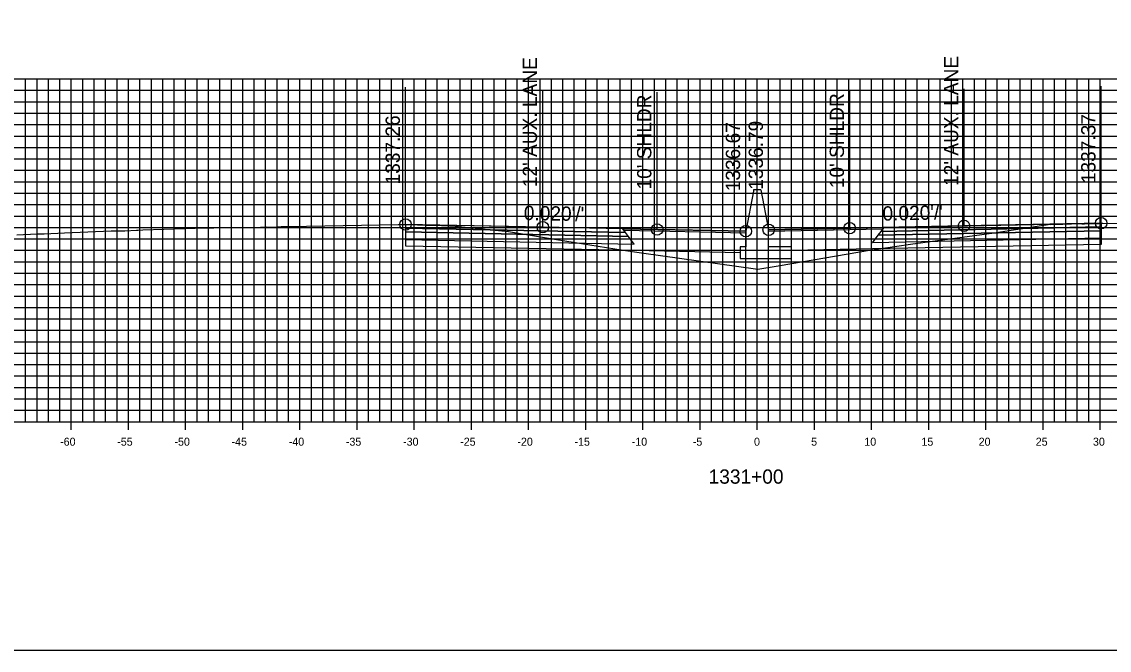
# Model space of a CAD drawing. Extents: x 674939 to 678919, y 750652 to 765176.
# Drawn here: x 678674.2 to 678769.3, y 752072.6 to 752127.6 of the extents above; entities that cross this region are included whole.
import ezdxf

# ---------------------------------------------------------------- set-up
doc = ezdxf.new("R2010")
doc.units = 0
for name, color, linetype in [('R_Alt Surface', 7, 'Continuous'), ('R_Axis', 7, 'Continuous'), ('R_Axis Annot', 7, 'Continuous'), ('R_Exist Surface', 7, 'Continuous'), ('R_Fin Surface', 7, 'Continuous'), ('R_Grid', 7, 'Continuous'), ('R_No Plot', 7, 'Continuous'), ('R_Proposed Road', 7, 'Continuous'), ('R_Xsect Elev', 7, 'Continuous'), ('R_Xsect Slope', 7, 'Continuous')]:
    doc.layers.add(name, color=color, linetype=linetype)

msp = doc.modelspace()

# ---------------------------------------------------------------- linework, layer by layer
at = {"layer": 'R_Alt Surface'}
for points in [[(678707.773, 752109.484), (678707.773, 752109.154), (678727.273, 752108.764), (678727.023, 752109.099)], [(678768.622, 752109.265), (678768.622, 752108.605), (678748.622, 752108.205), (678749.122, 752108.875)], [(678768.622, 752109.595), (678768.622, 752109.265), (678749.122, 752108.875), (678749.372, 752109.21)], [(678707.773, 752109.154), (678707.773, 752108.494), (678727.773, 752108.094), (678727.273, 752108.764)]]:
    msp.add_lwpolyline(points, close=True, dxfattribs=at)
for points in [[(678707.773, 752108.494), (678707.773, 752107.954), (678727.773, 752107.554), (678737.033, 752107.368)], [(678768.622, 752108.605), (678768.622, 752108.065), (678748.622, 752107.665), (678741.533, 752107.523)]]:
    msp.add_lwpolyline(points, dxfattribs=at)
at = {"layer": 'R_Axis'}
for p, q in [((678678.533, 752091.851), (678678.533, 752093.251)), ((678683.533, 752091.851), (678683.533, 752093.251)), ((678688.533, 752091.851), (678688.533, 752093.251)), ((678693.533, 752091.851), (678693.533, 752093.251)), ((678698.533, 752091.851), (678698.533, 752093.251)), ((678703.533, 752091.851), (678703.533, 752093.251)), ((678708.533, 752091.851), (678708.533, 752093.251)), ((678713.533, 752091.851), (678713.533, 752093.251)), ((678718.533, 752091.851), (678718.533, 752093.251)), ((678723.533, 752091.851), (678723.533, 752093.251)), ((678728.533, 752091.851), (678728.533, 752093.251)), ((678733.533, 752091.851), (678733.533, 752093.251)), ((678738.533, 752091.851), (678738.533, 752093.251)), ((678743.533, 752091.851), (678743.533, 752093.251)), ((678748.533, 752091.851), (678748.533, 752093.251)), ((678753.533, 752091.851), (678753.533, 752093.251)), ((678758.533, 752091.851), (678758.533, 752093.251)), ((678763.533, 752091.851), (678763.533, 752093.251)), ((678768.533, 752091.851), (678768.533, 752093.251)), ((678638.533, 752092.551), (678838.533, 752092.551))]:
    msp.add_line(p, q, dxfattribs=at)
at = {"layer": 'R_Exist Surface'}
msp.add_lwpolyline([(678673.757, 752108.905), (678675.536, 752108.978), (678676.155, 752109.004), (678677.934, 752109.08), (678682.025, 752109.242), (678682.379, 752109.253), (678683.091, 752109.246), (678683.224, 752109.247), (678684.245, 752109.304), (678684.325, 752109.31), (678684.378, 752109.314), (678684.779, 752109.337), (678690.296, 752109.504), (678691.002, 752109.526), (678695.095, 752109.589), (678695.579, 752109.594), (678696.114, 752109.573), (678696.18, 752109.573), (678696.892, 752109.626), (678697.046, 752109.633), (678697.508, 752109.642), (678707.114, 752109.804), (678707.729, 752109.814), (678707.773, 752109.814), (678707.959, 752109.816), (678708.002, 752109.816), (678708.09, 752109.81), (678709.514, 752109.753), (678709.58, 752109.751), (678709.646, 752109.752), (678710.18, 752109.764), (678711.605, 752109.686), (678711.784, 752109.678), (678711.797, 752109.679), (678712.408, 752109.622), (678716.776, 752109.181), (678720.985, 752108.501), (678726.812, 752107.56), (678728.398, 752107.33), (678738.573, 752105.885), (678740.545, 752106.22), (678748.359, 752107.572), (678751.929, 752108.076), (678759.274, 752109.071), (678762.821, 752109.621), (678764.175, 752109.827), (678764.204, 752109.82), (678764.873, 752109.825), (678765.266, 752109.835), (678766.772, 752109.899), (678766.939, 752109.864), (678767.169, 752109.866), (678768.339, 752109.905), (678768.412, 752109.91), (678768.622, 752109.925), (678768.648, 752109.927), (678768.772, 752109.935), (678773.454, 752109.85)], dxfattribs=at)
at = {"layer": 'R_Fin Surface'}
for points in [[(678737.533, 752109.218), (678729.773, 752109.374), (678719.773, 752109.574), (678707.773, 752109.814)], [(678768.622, 752109.925), (678756.622, 752109.685), (678746.622, 752109.485), (678739.533, 752109.343)]]:
    msp.add_lwpolyline(points, dxfattribs=at)
for points in [[(678707.773, 752109.814), (678707.773, 752109.484), (678727.023, 752109.099), (678726.773, 752109.434)], [(678726.773, 752109.434), (678737.533, 752109.218), (678737.537, 752109.061), (678726.893, 752109.274)], [(678749.503, 752109.386), (678739.533, 752109.186), (678739.533, 752109.343), (678749.622, 752109.545)], [(678768.622, 752109.925), (678768.622, 752109.595), (678749.372, 752109.21), (678749.622, 752109.545)]]:
    msp.add_lwpolyline(points, close=True, dxfattribs=at)
at = {"layer": 'R_Grid'}
for p, q in [((678638.533, 752122.551), (678838.533, 752122.551)), ((678674.533, 752092.551), (678674.533, 752122.551)), ((678675.533, 752092.551), (678675.533, 752122.551)), ((678676.533, 752092.551), (678676.533, 752122.551)), ((678677.533, 752092.551), (678677.533, 752122.551)), ((678678.533, 752092.551), (678678.533, 752122.551)), ((678679.533, 752092.551), (678679.533, 752122.551)), ((678680.533, 752092.551), (678680.533, 752122.551)), ((678681.533, 752092.551), (678681.533, 752122.551)), ((678682.533, 752092.551), (678682.533, 752122.551)), ((678683.533, 752092.551), (678683.533, 752122.551)), ((678684.533, 752092.551), (678684.533, 752122.551)), ((678685.533, 752092.551), (678685.533, 752122.551)), ((678686.533, 752092.551), (678686.533, 752122.551)), ((678687.533, 752092.551), (678687.533, 752122.551)), ((678688.533, 752092.551), (678688.533, 752122.551)), ((678689.533, 752092.551), (678689.533, 752122.551)), ((678690.533, 752092.551), (678690.533, 752122.551)), ((678691.533, 752092.551), (678691.533, 752122.551)), ((678692.533, 752092.551), (678692.533, 752122.551)), ((678693.533, 752092.551), (678693.533, 752122.551)), ((678694.533, 752092.551), (678694.533, 752122.551)), ((678695.533, 752092.551), (678695.533, 752122.551)), ((678696.533, 752092.551), (678696.533, 752122.551)), ((678697.533, 752092.551), (678697.533, 752122.551)), ((678698.533, 752092.551), (678698.533, 752122.551)), ((678699.533, 752092.551), (678699.533, 752122.551)), ((678700.533, 752092.551), (678700.533, 752122.551)), ((678701.533, 752092.551), (678701.533, 752122.551)), ((678702.533, 752092.551), (678702.533, 752122.551)), ((678703.533, 752092.551), (678703.533, 752122.551)), ((678704.533, 752092.551), (678704.533, 752122.551)), ((678705.533, 752092.551), (678705.533, 752122.551)), ((678706.533, 752092.551), (678706.533, 752122.551)), ((678707.533, 752092.551), (678707.533, 752122.551)), ((678708.533, 752092.551), (678708.533, 752122.551)), ((678709.533, 752092.551), (678709.533, 752122.551)), ((678710.533, 752092.551), (678710.533, 752122.551)), ((678711.533, 752092.551), (678711.533, 752122.551)), ((678712.533, 752092.551), (678712.533, 752122.551)), ((678713.533, 752092.551), (678713.533, 752122.551)), ((678714.533, 752092.551), (678714.533, 752122.551)), ((678715.533, 752092.551), (678715.533, 752122.551)), ((678716.533, 752092.551), (678716.533, 752122.551)), ((678717.533, 752092.551), (678717.533, 752122.551)), ((678718.533, 752092.551), (678718.533, 752122.551)), ((678719.533, 752092.551), (678719.533, 752122.551)), ((678720.533, 752092.551), (678720.533, 752122.551)), ((678721.533, 752092.551), (678721.533, 752122.551)), ((678722.533, 752092.551), (678722.533, 752122.551)), ((678723.533, 752092.551), (678723.533, 752122.551)), ((678724.533, 752092.551), (678724.533, 752122.551)), ((678725.533, 752092.551), (678725.533, 752122.551)), ((678726.533, 752092.551), (678726.533, 752122.551)), ((678727.533, 752092.551), (678727.533, 752122.551)), ((678728.533, 752092.551), (678728.533, 752122.551)), ((678729.533, 752092.551), (678729.533, 752122.551)), ((678730.533, 752092.551), (678730.533, 752122.551)), ((678731.533, 752092.551), (678731.533, 752122.551)), ((678732.533, 752092.551), (678732.533, 752122.551)), ((678733.533, 752092.551), (678733.533, 752122.551)), ((678734.533, 752092.551), (678734.533, 752122.551)), ((678735.533, 752092.551), (678735.533, 752122.551)), ((678736.533, 752092.551), (678736.533, 752122.551)), ((678737.533, 752092.551), (678737.533, 752122.551)), ((678738.533, 752092.551), (678738.533, 752122.551)), ((678739.533, 752092.551), (678739.533, 752122.551)), ((678740.533, 752092.551), (678740.533, 752122.551)), ((678741.533, 752092.551), (678741.533, 752122.551)), ((678742.533, 752092.551), (678742.533, 752122.551)), ((678743.533, 752092.551), (678743.533, 752122.551)), ((678744.533, 752092.551), (678744.533, 752122.551)), ((678745.533, 752092.551), (678745.533, 752122.551)), ((678746.533, 752092.551), (678746.533, 752122.551)), ((678747.533, 752092.551), (678747.533, 752122.551)), ((678748.533, 752092.551), (678748.533, 752122.551)), ((678749.533, 752092.551), (678749.533, 752122.551)), ((678750.533, 752092.551), (678750.533, 752122.551)), ((678751.533, 752092.551), (678751.533, 752122.551)), ((678752.533, 752092.551), (678752.533, 752122.551)), ((678753.533, 752092.551), (678753.533, 752122.551)), ((678754.533, 752092.551), (678754.533, 752122.551)), ((678755.533, 752092.551), (678755.533, 752122.551)), ((678756.533, 752092.551), (678756.533, 752122.551)), ((678757.533, 752092.551), (678757.533, 752122.551)), ((678758.533, 752092.551), (678758.533, 752122.551)), ((678759.533, 752092.551), (678759.533, 752122.551)), ((678760.533, 752092.551), (678760.533, 752122.551)), ((678761.533, 752092.551), (678761.533, 752122.551)), ((678762.533, 752092.551), (678762.533, 752122.551)), ((678763.533, 752092.551), (678763.533, 752122.551)), ((678764.533, 752092.551), (678764.533, 752122.551)), ((678765.533, 752092.551), (678765.533, 752122.551)), ((678766.533, 752092.551), (678766.533, 752122.551)), ((678767.533, 752092.551), (678767.533, 752122.551)), ((678768.533, 752092.551), (678768.533, 752122.551)), ((678638.533, 752121.551), (678838.533, 752121.551)), ((678638.533, 752120.551), (678838.533, 752120.551)), ((678638.533, 752119.551), (678838.533, 752119.551)), ((678638.533, 752118.551), (678838.533, 752118.551)), ((678638.533, 752117.551), (678838.533, 752117.551)), ((678638.533, 752116.551), (678838.533, 752116.551)), ((678638.533, 752115.551), (678838.533, 752115.551)), ((678638.533, 752114.551), (678838.533, 752114.551)), ((678638.533, 752113.551), (678838.533, 752113.551)), ((678638.533, 752112.551), (678838.533, 752112.551)), ((678638.533, 752111.551), (678838.533, 752111.551)), ((678638.533, 752110.551), (678838.533, 752110.551)), ((678638.533, 752109.551), (678838.533, 752109.551)), ((678638.533, 752108.551), (678838.533, 752108.551)), ((678638.533, 752107.551), (678838.533, 752107.551)), ((678638.533, 752106.551), (678838.533, 752106.551)), ((678638.533, 752105.551), (678838.533, 752105.551)), ((678638.533, 752104.551), (678838.533, 752104.551)), ((678638.533, 752103.551), (678838.533, 752103.551)), ((678638.533, 752102.551), (678838.533, 752102.551)), ((678638.533, 752101.551), (678838.533, 752101.551)), ((678638.533, 752100.551), (678838.533, 752100.551)), ((678638.533, 752099.551), (678838.533, 752099.551)), ((678638.533, 752098.551), (678838.533, 752098.551)), ((678638.533, 752097.551), (678838.533, 752097.551)), ((678638.533, 752096.551), (678838.533, 752096.551)), ((678638.533, 752095.551), (678838.533, 752095.551)), ((678638.533, 752094.551), (678838.533, 752094.551)), ((678638.533, 752093.551), (678838.533, 752093.551)), ((678638.533, 752092.551), (678838.533, 752092.551))]:
    msp.add_line(p, q, dxfattribs=at)
at = {"layer": 'R_No Plot'}
msp.add_lwpolyline([(678578.533, 752072.551), (678918.533, 752072.551), (678918.533, 752292.551), (678578.533, 752292.551)], close=True, dxfattribs=at)
for centre in [(678707.773, 752109.814), (678756.622, 752109.685), (678768.622, 752109.925), (678719.773, 752109.574), (678729.773, 752109.374), (678737.533, 752109.218), (678739.533, 752109.343), (678746.622, 752109.485)]:
    msp.add_circle(centre, 0.5, dxfattribs=at)
at = {"layer": 'R_Proposed Road'}
for points in [[(678738.203, 752112.718), (678737.533, 752109.218)], [(678738.863, 752112.843), (678738.863, 752112.843), (678738.203, 752112.843), (678738.203, 752112.718)], [(678738.863, 752112.843), (678739.533, 752109.343)], [(678737.533, 752109.218), (678737.533, 752107.843), (678737.033, 752107.843), (678737.033, 752106.843), (678741.533, 752106.843), (678741.533, 752107.843), (678739.533, 752107.843), (678739.533, 752109.343)]]:
    msp.add_lwpolyline(points, dxfattribs=at)
at = {"layer": 'R_Xsect Elev'}
for p, q in [((678707.773, 752109.814), (678707.773, 752121.814)), ((678756.622, 752109.685), (678756.622, 752121.685)), ((678768.622, 752109.925), (678768.622, 752121.925)), ((678719.773, 752109.574), (678719.773, 752121.574)), ((678729.773, 752109.374), (678729.773, 752121.374)), ((678737.533, 752109.218), (678737.533, 752121.218)), ((678739.533, 752109.343), (678739.533, 752121.343)), ((678746.622, 752109.485), (678746.622, 752121.485))]:
    msp.add_line(p, q, dxfattribs=at)

# ---------------------------------------------------------------- texts
at = {"layer": 'R_Axis Annot'}
for s, height, p in [('-60', 0.7, (678677.552, 752090.451)), ('-50', 0.7, (678687.552, 752090.451)), ('-40', 0.7, (678697.552, 752090.451)), ('-35', 0.7, (678702.546, 752090.451)), ('-30', 0.7, (678707.552, 752090.451)), ('-25', 0.7, (678712.546, 752090.451)), ('-20', 0.7, (678717.552, 752090.451)), ('-10', 0.7, (678727.552, 752090.451)), ('0', 0.7, (678738.252, 752090.451)), ('10', 0.7, (678747.902, 752090.451)), ('20', 0.7, (678757.902, 752090.451)), ('25', 0.7, (678762.896, 752090.451)), ('30', 0.7, (678767.902, 752090.451)), ('-55', 0.7, (678682.546, 752090.451)), ('-45', 0.7, (678692.546, 752090.451)), ('-15', 0.7, (678722.546, 752090.451)), ('-5', 0.7, (678732.896, 752090.451)), ('5', 0.7, (678743.246, 752090.451)), ('15', 0.7, (678752.896, 752090.451)), ('1331+00', 1.25, (678734.281, 752087.126))]:
    msp.add_text(s, height=height, dxfattribs=at).set_placement(p)
at = {"layer": 'R_Xsect Elev'}
for s, p in [("12' AUX. LANE", (678756.122, 752113.185)), ("12' AUX. LANE", (678719.273, 752113.074)), ("10' SHLDR", (678729.273, 752112.874)), ("10' SHLDR", (678746.122, 752112.985)), ('1337.26', (678707.273, 752113.314)), ('1336.79', (678739.033, 752112.843)), ('1337.37', (678768.122, 752113.425)), ('1336.67', (678737.033, 752112.718))]:
    msp.add_text(s, height=1.25, rotation=90, dxfattribs=at).set_placement(p)
at = {"layer": 'R_Xsect Slope'}
for rotation, p in [(358.85424, (678718.103, 752110.207)), (1.14576, (678749.504, 752110.143))]:
    msp.add_text("0.020'/'", height=1.25, rotation=rotation, dxfattribs=at).set_placement(p)

doc.saveas('drawing.dxf')
